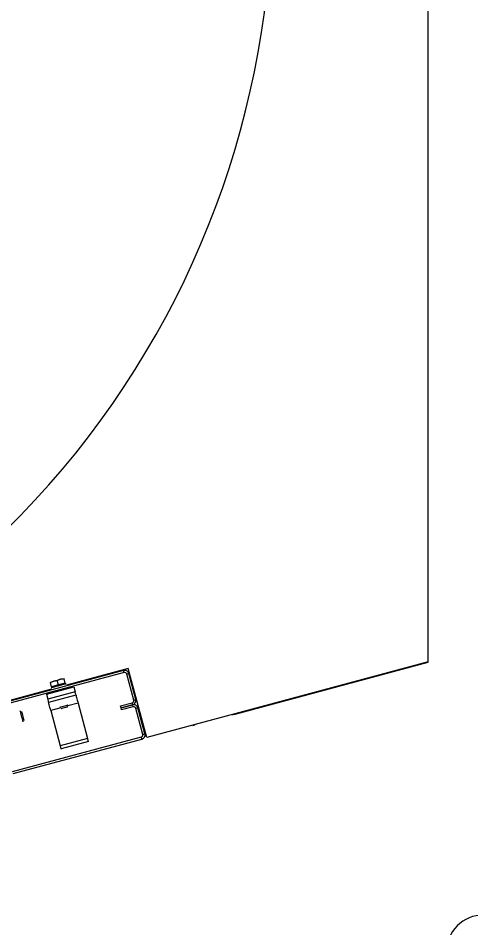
# Model space of a CAD drawing. Extents: x -264222 to -263592, y -1242345 to -1242048.
# Drawn here: x -263794.654 to -263794.35, y -1242144.417 to -1242143.808 of the extents above; entities that cross this region are included whole.
import ezdxf

# ---------------------------------------------------------------- set-up
doc = ezdxf.new("R2010")
doc.units = 0
doc.layers.add('KFA_2D_SITUACIA_DSP', color=7, linetype='Continuous')

msp = doc.modelspace()

# ---------------------------------------------------------------- linework, layer by layer
at = {"layer": 'KFA_2D_SITUACIA_DSP'}
for p, q in [((-263794.3789, -1242144.23889), (-263794.3789, -1242143.72474)), ((-263794.57991, -1242144.24338), (-263794.62128, -1242144.25447)), ((-263794.56757, -1242144.28945), (-263794.57991, -1242144.24338)), ((-263794.3789, -1242144.23889), (-263794.56757, -1242144.28945)), ((-263794.50829, -1242144.27383), (-263794.3789, -1242144.23916)), ((-263794.3789, -1242144.23916), (-263794.3789, -1242144.23889)), ((-263794.58308, -1242144.24469), (-263794.66933, -1242144.26781)), ((-263794.58271, -1242144.24607), (-263794.66897, -1242144.26918)), ((-263794.62531, -1242144.25054), (-263794.62292, -1242144.25015)), ((-263794.62292, -1242144.25015), (-263794.62525, -1242144.25052)), ((-263794.62292, -1242144.25015), (-263794.62298, -1242144.24992)), ((-263794.62298, -1242144.24992), (-263794.62298, -1242144.24994)), ((-263794.62213, -1242144.25309), (-263794.62292, -1242144.25015)), ((-263794.58271, -1242144.24607), (-263794.58308, -1242144.24469)), ((-263794.57959, -1242144.24671), (-263794.58096, -1242144.24708)), ((-263794.57629, -1242144.26451), (-263794.58096, -1242144.24708)), ((-263794.57492, -1242144.26414), (-263794.57959, -1242144.24671)), ((-263794.6348, -1242144.26052), (-263794.61644, -1242144.2556)), ((-263794.6321, -1242144.25261), (-263794.63216, -1242144.25238)), ((-263794.63216, -1242144.25238), (-263794.63216, -1242144.2524)), ((-263794.62984, -1242144.25175), (-263794.6321, -1242144.25261)), ((-263794.6321, -1242144.25261), (-263794.6299, -1242144.25177)), ((-263794.63131, -1242144.25555), (-263794.6321, -1242144.25261)), ((-263794.63165, -1242144.25614), (-263794.63155, -1242144.25611)), ((-263794.63155, -1242144.25611), (-263794.63113, -1242144.256)), ((-263794.62672, -1242144.25432), (-263794.63131, -1242144.25555)), ((-263794.63113, -1242144.256), (-263794.63041, -1242144.2558)), ((-263794.63041, -1242144.2558), (-263794.62942, -1242144.25554)), ((-263794.6299, -1242144.25177), (-263794.62751, -1242144.25138)), ((-263794.62751, -1242144.25138), (-263794.62984, -1242144.25175)), ((-263794.62942, -1242144.25554), (-263794.62824, -1242144.25522)), ((-263794.62824, -1242144.25522), (-263794.62695, -1242144.25488)), ((-263794.62525, -1242144.25052), (-263794.62751, -1242144.25138)), ((-263794.62751, -1242144.25138), (-263794.62531, -1242144.25054)), ((-263794.62672, -1242144.25432), (-263794.62751, -1242144.25138)), ((-263794.62695, -1242144.25488), (-263794.62563, -1242144.25452)), ((-263794.62213, -1242144.25309), (-263794.62672, -1242144.25432)), ((-263794.62563, -1242144.25452), (-263794.62438, -1242144.25419)), ((-263794.62438, -1242144.25419), (-263794.62328, -1242144.25389)), ((-263794.62328, -1242144.25389), (-263794.62241, -1242144.25366)), ((-263794.62241, -1242144.25366), (-263794.62183, -1242144.2535)), ((-263794.62183, -1242144.2535), (-263794.62156, -1242144.25343)), ((-263794.62156, -1242144.25343), (-263794.62155, -1242144.25343)), ((-263794.61644, -1242144.2556), (-263794.61556, -1242144.25891)), ((-263794.63137, -1242144.25717), (-263795.06633, -1242144.37372)), ((-263794.6348, -1242144.26052), (-263794.63391, -1242144.26382)), ((-263794.61556, -1242144.25891), (-263794.63391, -1242144.26382)), ((-263794.61497, -1242144.26111), (-263794.63332, -1242144.26603)), ((-263794.61544, -1242144.25934), (-263794.61556, -1242144.25891)), ((-263794.61533, -1242144.25975), (-263794.61544, -1242144.25934)), ((-263794.61523, -1242144.26013), (-263794.61533, -1242144.25975)), ((-263794.61514, -1242144.26046), (-263794.61523, -1242144.26013)), ((-263794.61507, -1242144.26074), (-263794.61514, -1242144.26046)), ((-263794.61501, -1242144.26094), (-263794.61507, -1242144.26074)), ((-263794.61498, -1242144.26107), (-263794.61501, -1242144.26094)), ((-263794.61497, -1242144.26111), (-263794.61498, -1242144.26107)), ((-263794.61497, -1242144.26111), (-263794.61494, -1242144.26121)), ((-263794.61494, -1242144.26121), (-263794.61486, -1242144.26153)), ((-263794.61486, -1242144.26153), (-263794.61472, -1242144.26204)), ((-263794.61472, -1242144.26204), (-263794.61454, -1242144.26272)), ((-263794.63391, -1242144.26382), (-263794.6338, -1242144.26425)), ((-263794.6338, -1242144.26425), (-263794.63368, -1242144.26467)), ((-263794.63368, -1242144.26467), (-263794.63358, -1242144.26505)), ((-263794.63358, -1242144.26505), (-263794.63349, -1242144.26538)), ((-263794.63349, -1242144.26538), (-263794.63342, -1242144.26565)), ((-263794.63342, -1242144.26565), (-263794.63336, -1242144.26586)), ((-263794.63336, -1242144.26586), (-263794.63333, -1242144.26598)), ((-263794.63333, -1242144.26598), (-263794.63332, -1242144.26603)), ((-263794.63329, -1242144.26613), (-263794.63332, -1242144.26603)), ((-263794.63321, -1242144.26644), (-263794.63329, -1242144.26613)), ((-263794.63307, -1242144.26695), (-263794.63321, -1242144.26644)), ((-263794.63289, -1242144.26764), (-263794.63307, -1242144.26695)), ((-263794.63266, -1242144.26847), (-263794.63289, -1242144.26764)), ((-263794.63241, -1242144.26942), (-263794.63266, -1242144.26847)), ((-263794.6234, -1242144.26864), (-263794.62244, -1242144.26838)), ((-263794.62244, -1242144.26838), (-263794.62155, -1242144.26814)), ((-263794.62155, -1242144.26814), (-263794.62081, -1242144.26794)), ((-263794.62081, -1242144.26794), (-263794.62033, -1242144.26782)), ((-263794.62033, -1242144.26782), (-263794.62017, -1242144.26777)), ((-263794.61349, -1242144.26661), (-263794.62032, -1242144.26844)), ((-263794.61454, -1242144.26272), (-263794.61431, -1242144.26356)), ((-263794.61431, -1242144.26356), (-263794.61406, -1242144.26451)), ((-263794.61406, -1242144.26451), (-263794.61378, -1242144.26554)), ((-263794.61378, -1242144.26554), (-263794.61349, -1242144.26661)), ((-263794.61349, -1242144.26661), (-263794.6072, -1242144.29011)), ((-263794.5851, -1242144.26835), (-263794.5773, -1242144.26626)), ((-263794.58473, -1242144.26973), (-263794.5851, -1242144.26835)), ((-263794.58473, -1242144.26973), (-263794.57693, -1242144.26764)), ((-263794.57693, -1242144.26764), (-263794.58473, -1242144.26973)), ((-263794.57693, -1242144.26764), (-263794.5773, -1242144.26626)), ((-263794.57656, -1242144.26901), (-263794.57693, -1242144.26764)), ((-263794.57629, -1242144.26451), (-263794.57492, -1242144.26414)), ((-263794.6523, -1242144.27175), (-263794.65233, -1242144.27161)), ((-263794.65217, -1242144.2722), (-263794.6523, -1242144.27175)), ((-263794.65198, -1242144.27293), (-263794.65217, -1242144.2722)), ((-263794.65173, -1242144.27386), (-263794.65198, -1242144.27293)), ((-263794.65145, -1242144.27492), (-263794.65173, -1242144.27386)), ((-263794.65146, -1242144.27212), (-263794.65146, -1242144.27212)), ((-263794.65146, -1242144.27212), (-263794.65141, -1242144.27232)), ((-263794.65141, -1242144.27232), (-263794.65127, -1242144.27282)), ((-263794.65127, -1242144.27282), (-263794.65107, -1242144.27357)), ((-263794.65107, -1242144.27357), (-263794.65083, -1242144.27448)), ((-263794.65083, -1242144.27448), (-263794.65056, -1242144.27546)), ((-263794.63213, -1242144.27046), (-263794.63241, -1242144.26942)), ((-263794.63184, -1242144.27153), (-263794.63213, -1242144.27046)), ((-263794.62521, -1242144.26975), (-263794.63184, -1242144.27153)), ((-263794.63184, -1242144.27153), (-263794.62555, -1242144.29502)), ((-263794.62567, -1242144.26925), (-263794.62551, -1242144.2692)), ((-263794.62551, -1242144.2692), (-263794.62503, -1242144.26907)), ((-263794.62503, -1242144.26907), (-263794.6243, -1242144.26888)), ((-263794.62492, -1242144.27007), (-263794.62475, -1242144.27002)), ((-263794.62475, -1242144.27002), (-263794.62426, -1242144.26989)), ((-263794.6243, -1242144.26888), (-263794.6234, -1242144.26864)), ((-263794.62426, -1242144.26989), (-263794.62353, -1242144.2697)), ((-263794.62353, -1242144.2697), (-263794.62267, -1242144.26946)), ((-263794.62267, -1242144.26946), (-263794.6218, -1242144.26923)), ((-263794.6218, -1242144.26923), (-263794.62107, -1242144.26904)), ((-263794.62107, -1242144.26904), (-263794.62058, -1242144.26891)), ((-263794.62058, -1242144.26891), (-263794.62041, -1242144.26886)), ((-263794.58436, -1242144.2711), (-263794.58473, -1242144.26973)), ((-263794.57656, -1242144.26901), (-263794.58436, -1242144.2711)), ((-263794.57344, -1242144.26965), (-263794.57482, -1242144.27002)), ((-263794.57014, -1242144.28745), (-263794.57482, -1242144.27002)), ((-263794.56877, -1242144.28709), (-263794.57344, -1242144.26965)), ((-263794.51023, -1242144.27408), (-263794.50971, -1242144.27407)), ((-263794.50971, -1242144.27407), (-263794.50829, -1242144.27383)), ((-263794.65115, -1242144.27602), (-263794.65145, -1242144.27492)), ((-263794.65088, -1242144.27704), (-263794.65115, -1242144.27602)), ((-263794.65064, -1242144.27792), (-263794.65088, -1242144.27704)), ((-263794.65047, -1242144.27855), (-263794.65064, -1242144.27792)), ((-263794.65056, -1242144.27546), (-263794.65031, -1242144.2764)), ((-263794.65038, -1242144.2789), (-263794.65047, -1242144.27855)), ((-263794.65037, -1242144.27895), (-263794.65038, -1242144.2789)), ((-263794.65031, -1242144.2764), (-263794.6501, -1242144.2772)), ((-263794.6501, -1242144.2772), (-263794.64994, -1242144.27778)), ((-263794.64994, -1242144.27778), (-263794.64987, -1242144.27806)), ((-263794.64987, -1242144.27806), (-263794.64986, -1242144.27808)), ((-263794.53539, -1242144.28095), (-263794.53493, -1242144.2807)), ((-263794.53674, -1242144.28145), (-263794.53539, -1242144.28095)), ((-263794.65741, -1242144.31231), (-263794.57115, -1242144.2892)), ((-263794.65704, -1242144.31369), (-263794.57078, -1242144.29058)), ((-263794.6072, -1242144.29011), (-263794.62555, -1242144.29502)), ((-263794.60661, -1242144.29231), (-263794.62496, -1242144.29723)), ((-263794.60708, -1242144.29053), (-263794.6072, -1242144.29011)), ((-263794.60697, -1242144.29095), (-263794.60708, -1242144.29053)), ((-263794.60687, -1242144.29133), (-263794.60697, -1242144.29095)), ((-263794.60678, -1242144.29166), (-263794.60687, -1242144.29133)), ((-263794.60671, -1242144.29194), (-263794.60678, -1242144.29166)), ((-263794.60665, -1242144.29214), (-263794.60671, -1242144.29194)), ((-263794.60662, -1242144.29227), (-263794.60665, -1242144.29214)), ((-263794.60661, -1242144.29231), (-263794.60662, -1242144.29227)), ((-263794.57078, -1242144.29058), (-263794.57115, -1242144.2892)), ((-263794.57014, -1242144.28745), (-263794.56877, -1242144.28709)), ((-263794.62555, -1242144.29502), (-263794.62544, -1242144.29545)), ((-263794.62544, -1242144.29545), (-263794.62532, -1242144.29587)), ((-263794.62532, -1242144.29587), (-263794.62522, -1242144.29625)), ((-263794.62522, -1242144.29625), (-263794.62513, -1242144.29658)), ((-263794.62513, -1242144.29658), (-263794.62506, -1242144.29685)), ((-263794.62506, -1242144.29685), (-263794.62501, -1242144.29706)), ((-263794.62501, -1242144.29706), (-263794.62497, -1242144.29718)), ((-263794.62497, -1242144.29718), (-263794.62496, -1242144.29723))]:
    msp.add_line(p, q, dxfattribs=at)
for centre, radius, start, end in [((-263795.0819, -1242143.72426), 0.5985, 144.56502, 35.43498), ((-263794.58234, -1242144.24745), 0.00285, 15, 105.00001), ((-263794.58234, -1242144.24745), 0.00143, 15, 105.00001), ((-263794.63034, -1242144.25529), 0.000475, 195, 285.00001), ((-263794.62311, -1242144.25336), 0.000475, 285.00001, 15), ((-263794.57767, -1242144.26488), 0.00143, 285.00001, 15), ((-263794.57767, -1242144.26488), 0.00285, 285.00001, 15), ((-263794.57619, -1242144.27039), 0.00285, 15, 105.00001), ((-263794.57619, -1242144.27039), 0.00143, 15, 105.00001), ((-263794.57152, -1242144.28782), 0.00143, 285.00001, 15), ((-263794.57152, -1242144.28782), 0.00285, 285.00001, 15), ((-263794.3419, -1242144.43338), 0.025, 90, 270)]:
    msp.add_arc(centre, radius, start, end, dxfattribs=at)

doc.saveas('drawing.dxf')
